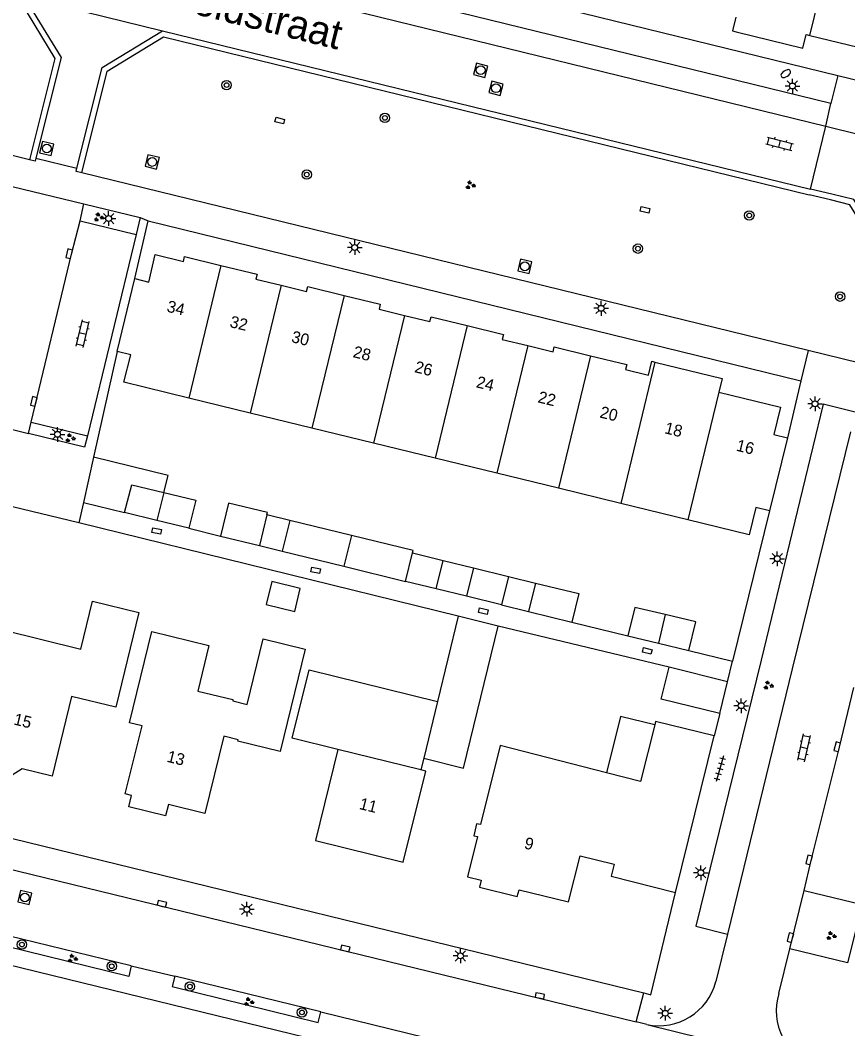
# Model space of a CAD drawing. Extents: x 125000 to 129004, y 397500 to 399008.
# Drawn here: x 126721.3 to 126791.8, y 398344.1 to 398430 of the extents above; entities that cross this region are included whole.
import ezdxf

# ---------------------------------------------------------------- set-up
doc = ezdxf.new("R2010")
doc.units = 0
for name, color, linetype in [('gg-afsc-erfafscheiding', 7, 'Continuous'), ('gg-afsc-hekwerk', 7, 'Continuous'), ('gg-afsc-muur', 7, 'Continuous'), ('gg-anno-huisnummerreeks BGT', 7, 'Continuous'), ('gg-anno-openbare ruimte label', 7, 'Continuous'), ('gg-bbg-bijgebouw', 7, 'Continuous'), ('gg-bbg-gedigitaliseerde bebouwing', 7, 'Continuous'), ('gg-bbg-gedigitaliseerde bijgebouw', 7, 'Continuous'), ('gg-bbg-hoofdgebouw', 7, 'Continuous'), ('gg-bbg-luifel en loopbrug', 7, 'Continuous'), ('gg-bbg-tussenscheiding', 7, 'Continuous'), ('gg-knt-verharding', 7, 'Continuous'), ('gg-knt-verharding nz', 7, 'Continuous'), ('gt-grn-weggrens', 7, 'Continuous'), ('gt-symb-boom', 7, 'Continuous'), ('gt-symb-brandkraan', 7, 'Continuous'), ('gt-symb-groenvak', 7, 'Continuous'), ('gt-symb-klinker verharding', 7, 'Continuous'), ('gt-symb-kolk', 7, 'Continuous'), ('gt-symb-kolk center center', 7, 'Continuous'), ('gt-symb-lichtmast', 7, 'Continuous'), ('gt-symb-rioolschacht', 7, 'Continuous'), ('gt-symb-tegel verharding', 7, 'Continuous')]:
    doc.layers.add(name, color=color, linetype=linetype)

# ---------------------------------------------------------------- blocks, each defined once
blk = doc.blocks.new('gt0-GRVAK')
at = {"layer": 'gt-symb-groenvak'}
for p, q in [((-0.11, 0.189), (-0.228, 0.24)), ((-0.182, 0.153), (0.088, 0.153)), ((-0.091, 0.211), (-0.156, 0.322)), ((-0.047, 0.214), (-0.047, 0.393)), ((-0.004, 0.211), (0.061, 0.322)), ((0.015, 0.189), (0.133, 0.24)), ((0.262, -0.052), (0.197, 0.059)), ((0.305, -0.049), (0.305, 0.13)), ((0.349, -0.052), (0.414, 0.059)), ((-0.245, -0.228), (-0.363, -0.177)), ((-0.318, -0.264), (-0.047, -0.264)), ((-0.226, -0.206), (-0.291, -0.095)), ((-0.183, -0.203), (-0.183, -0.024)), ((-0.139, -0.206), (-0.074, -0.095)), ((-0.12, -0.228), (-0.002, -0.177)), ((0.243, -0.074), (0.125, -0.023)), ((0.17, -0.11), (0.441, -0.11)), ((0.368, -0.074), (0.486, -0.023))]:
    blk.add_line(p, q, dxfattribs=at)
blk = doc.blocks.new('gt0-LMAST')
at = {"layer": 'gt-symb-lichtmast'}
for p, q in [((-0.182, 0.173), (-0.447, 0.438)), ((-0.005, 0.246), (-0.005, 0.621)), ((0.172, 0.173), (0.437, 0.438)), ((-0.255, -0.004), (-0.63, -0.004)), ((-0.182, -0.181), (-0.447, -0.446)), ((-0.005, -0.254), (-0.005, -0.629)), ((0.437, -0.446), (0.172, -0.181)), ((0.245, -0.004), (0.62, -0.004))]:
    blk.add_line(p, q, dxfattribs=at)
blk.add_circle((-0.005, -0.004), 0.25, dxfattribs=at)
blk = doc.blocks.new('gt0-KOLK')
at = {"layer": 'gt-symb-kolk'}
blk.add_lwpolyline([(0, 0), (0.375, 0), (0.375, 0.4), (-0.375, 0.4), (-0.375, 0), (0, 0)], dxfattribs=at)
blk = doc.blocks.new('gt0-KL1')
at = {"layer": 'gt-symb-klinker verharding'}
for p, q in [((-1.15, 0.3), (1.15, 0.3)), ((-1, -0.3), (-1, 0.3)), ((-0.5, 0.3), (-0.5, 0.45)), ((0, -0.3), (0, 0.3)), ((0.5, 0.3), (0.5, 0.45)), ((1, -0.3), (1, 0.3)), ((-1.15, -0.3), (1.15, -0.3)), ((-0.5, -0.45), (-0.5, -0.3)), ((0.5, -0.45), (0.5, -0.3))]:
    blk.add_line(p, q, dxfattribs=at)
blk = doc.blocks.new('gt0-BOOM')
at = {"layer": 'gt-symb-boom'}
for radius in [0.4, 0.2]:
    blk.add_circle((0, 0), radius, dxfattribs=at)
blk = doc.blocks.new('gt0-BR')
at = {"layer": 'gt-symb-brandkraan'}
for centre, radius, start, end in [((-0.244, 0), 0.206, 107.56694, 252.43307), ((0.599, -2.664), 3, 106.89205, 107.56694), ((0, -0.691), 0.938, 73.10799, 106.89205), ((-0.599, -2.664), 3, 72.43309, 73.10799), ((0.244, 0), 0.206, 287.56695, 72.43309), ((0.599, 2.664), 3, 252.43307, 253.10797), ((0, 0.691), 0.938, 253.10797, 286.89206), ((-0.599, 2.664), 3, 286.89206, 287.56695)]:
    blk.add_arc(centre, radius, start, end, dxfattribs=at)
blk = doc.blocks.new('gt0-KOLKCC')
at = {"layer": 'gt-symb-kolk center center'}
blk.add_lwpolyline([(-0.375, 0.2), (0.375, 0.2), (0.375, -0.2), (-0.375, -0.2)], close=True, dxfattribs=at)
blk = doc.blocks.new('gt0-RS')
at = {"layer": 'gt-symb-rioolschacht'}
blk.add_lwpolyline([(-0.5, -0.5), (0.5, -0.5), (0.5, 0.5), (-0.5, 0.5)], close=True, dxfattribs=at)
blk.add_circle((0, 0), 0.375, dxfattribs=at)
blk = doc.blocks.new('gt0-TEG1')
at = {"layer": 'gt-symb-tegel verharding'}
for p, q in [((-1.125, 0), (1.125, 0)), ((-0.9, -0.25), (-0.9, 0.25)), ((-0.45, -0.25), (-0.45, 0.25)), ((0, -0.25), (0, 0.25)), ((0.45, -0.25), (0.45, 0.25)), ((0.9, -0.25), (0.9, 0.25))]:
    blk.add_line(p, q, dxfattribs=at)

msp = doc.modelspace()

# ---------------------------------------------------------------- linework, layer by layer
at = {"layer": 'gg-afsc-erfafscheiding'}
for p, q in [((126726.311, 398387.211), (126719.844, 398388.766)), ((126758.605, 398379.247), (126726.311, 398387.211)), ((126735.693, 398386.748), (126738.389, 398386.086)), ((126768.28, 398378.759), (126773.062, 398377.587)), ((126776.561, 398374.908), (126762.006, 398378.423)), ((126778.256, 398376.348), (126781.949, 398375.426))]:
    msp.add_line(p, q, dxfattribs=at)
at = {"layer": 'gg-afsc-hekwerk'}
msp.add_line((126729.579, 398401.806), (126727.567, 398392.796), dxfattribs=at)
at = {"layer": 'gg-afsc-muur'}
msp.add_line((126785.114, 398388.241), (126781.949, 398375.426), dxfattribs=at)
at = {"layer": 'gg-bbg-bijgebouw'}
for p, q in [((126732.95, 398387.42), (126730.207, 398388.091)), ((126735.693, 398386.748), (126732.95, 398387.42)), ((126758.605, 398379.247), (126756.847, 398371.978)), ((126762.006, 398378.423), (126758.605, 398379.247)), ((126778.256, 398376.348), (126778.834, 398378.77)), ((126781.541, 398373.681), (126776.561, 398374.908)), ((126780.87, 398370.957), (126781.541, 398373.681)), ((126756.847, 398371.978), (126755.681, 398367.157))]:
    msp.add_line(p, q, dxfattribs=at)
for points in [[(126730.207, 398388.091), (126730.829, 398390.454), (126733.551, 398389.792)], [(126733.551, 398389.792), (126736.273, 398389.129), (126735.693, 398386.748)], [(126755.681, 398367.157), (126759.074, 398366.327), (126762.006, 398378.423)], [(126780.87, 398370.957), (126775.89, 398372.183), (126776.561, 398374.908)]]:
    msp.add_lwpolyline(points, dxfattribs=at)
at = {"layer": 'gg-bbg-gedigitaliseerde bebouwing'}
msp.add_line((126736.441, 398372.885), (126739.439, 398372.155), dxfattribs=at)
msp.add_lwpolyline([(126731.698, 398369.922), (126730.63, 398370.185), (126732.538, 398377.954), (126737.393, 398376.762), (126736.441, 398372.885)], dxfattribs=at)
at = {"layer": 'gg-bbg-gedigitaliseerde bijgebouw'}
for p, q in [((126742.326, 398387.891), (126741.695, 398385.274)), ((126744.27, 398387.422), (126743.627, 398384.799)), ((126749.517, 398386.137), (126744.27, 398387.422)), ((126738.389, 398386.086), (126741.695, 398385.274)), ((126743.627, 398384.799), (126748.874, 398383.513)), ((126754.714, 398384.647), (126757.317, 398384.009)), ((126756.726, 398381.59), (126757.317, 398384.009)), ((126748.874, 398383.513), (126754.121, 398382.228)), ((126759.923, 398383.371), (126759.331, 398380.952)), ((126759.923, 398383.371), (126762.893, 398382.643)), ((126756.726, 398381.59), (126754.121, 398382.228)), ((126762.893, 398382.643), (126762.3, 398380.225)), ((126765.18, 398382.085), (126764.589, 398379.664)), ((126762.3, 398380.225), (126759.331, 398380.952)), ((126764.589, 398379.664), (126768.28, 398378.759)), ((126778.834, 398378.77), (126776.237, 398379.39)), ((126773.062, 398377.587), (126775.659, 398376.968)), ((126775.659, 398376.968), (126778.256, 398376.348))]:
    msp.add_line(p, q, dxfattribs=at)
for points in [[(126742.326, 398387.891), (126742.373, 398388.085), (126739.063, 398388.883), (126738.389, 398386.086)], [(126754.714, 398384.647), (126754.764, 398384.852), (126749.517, 398386.137)], [(126742.263, 398380.264), (126744.691, 398379.668), (126745.168, 398381.61), (126742.74, 398382.206), (126742.263, 398380.264)], [(126765.18, 398382.085), (126768.872, 398381.184), (126768.28, 398378.759)], [(126776.237, 398379.39), (126773.64, 398380.009), (126773.062, 398377.587)]]:
    msp.add_lwpolyline(points, dxfattribs=at)
at = {"layer": 'gg-bbg-hoofdgebouw'}
for p, q in [((126729.579, 398401.806), (126731.083, 398408.018)), ((126740.914, 398396.561), (126735.669, 398397.842)), ((126746.16, 398395.28), (126740.914, 398396.561)), ((126751.409, 398393.999), (126746.16, 398395.28)), ((126786.631, 398394.444), (126785.114, 398388.241)), ((126756.655, 398392.718), (126751.409, 398393.999)), ((126761.899, 398391.438), (126756.655, 398392.718)), ((126767.15, 398390.156), (126761.899, 398391.438)), ((126772.45, 398388.862), (126767.15, 398390.156)), ((126778.165, 398387.467), (126772.45, 398388.862)), ((126730.273, 398364.119), (126731.698, 398369.922)), ((126777.115, 398355.727), (126780.406, 398369.061)), ((126748.367, 398367.904), (126746.47, 398360.143)), ((126755.433, 398366.158), (126748.367, 398367.904))]:
    msp.add_line(p, q, dxfattribs=at)
for points in [[(126782.257, 398430.279), (126781.97, 398429.11), (126782.282, 398429.034)], [(126788.541, 398428.737), (126793.489, 398427.527), (126794.059, 398429.855), (126795.213, 398429.573)], [(126782.282, 398429.034), (126787.946, 398427.649), (126788.231, 398428.813), (126788.541, 398428.737)], [(126731.083, 398408.018), (126732.262, 398407.725), (126732.827, 398410.066), (126735.217, 398409.483), (126735.316, 398409.891), (126738.4, 398409.139)], [(126738.4, 398409.139), (126741.484, 398408.386), (126741.385, 398407.978), (126743.546, 398407.451)], [(126743.546, 398407.451), (126745.707, 398406.924), (126745.807, 398407.332), (126748.891, 398406.58)], [(126748.891, 398406.58), (126751.975, 398405.827), (126751.873, 398405.409), (126754.039, 398404.881)], [(126754.039, 398404.881), (126756.205, 398404.352), (126756.305, 398404.76), (126759.384, 398404.009)], [(126759.384, 398404.009), (126762.463, 398403.258), (126762.361, 398402.84), (126764.528, 398402.311)], [(126764.528, 398402.311), (126766.694, 398401.783), (126766.793, 398402.191), (126769.877, 398401.439)], [(126735.669, 398397.842), (126730.15, 398399.189), (126730.735, 398401.526), (126729.579, 398401.806)], [(126769.877, 398401.439), (126772.961, 398400.686), (126772.862, 398400.278), (126774.805, 398399.804), (126775.089, 398400.97), (126775.36, 398400.904)], [(126775.36, 398400.904), (126781.078, 398399.51), (126780.794, 398398.344)], [(126780.794, 398398.344), (126786.037, 398397.069), (126785.476, 398394.727), (126786.631, 398394.444)], [(126785.114, 398388.241), (126783.949, 398388.526), (126783.378, 398386.194), (126778.165, 398387.467)], [(126726.49, 398376.463), (126727.484, 398380.532), (126731.427, 398379.568), (126729.457, 398371.508), (126725.698, 398372.427), (126724.037, 398365.629), (126721.493, 398366.25), (126720.64, 398365.717), (126718.643, 398366.204), (126718.096, 398367.079), (126717.222, 398367.293), (126719.857, 398378.084), (126726.49, 398376.463)], [(126739.439, 398372.155), (126739.413, 398372.049), (126740.632, 398371.749), (126742.003, 398377.33), (126745.582, 398376.45), (126743.442, 398367.746), (126739.864, 398368.625), (126739.89, 398368.731), (126738.671, 398369.031), (126737.055, 398362.454), (126733.941, 398363.219), (126733.705, 398362.258), (126730.571, 398363.027), (126730.807, 398363.988), (126730.273, 398364.119)], [(126780.406, 398369.061), (126775.415, 398370.294), (126775.343, 398370.003)], [(126775.343, 398370.003), (126774.144, 398365.183), (126771.237, 398365.925)], [(126771.237, 398365.925), (126762.177, 398368.237), (126760.503, 398361.509), (126760.176, 398361.564), (126759.934, 398360.56), (126760.255, 398360.483), (126759.4, 398357.068), (126760.56, 398356.765), (126760.414, 398356.173), (126763.639, 398355.373), (126763.787, 398355.958), (126768.008, 398354.926), (126768.984, 398358.859), (126771.885, 398358.132), (126771.627, 398357.104), (126777.115, 398355.727)], [(126746.47, 398360.143), (126753.93, 398358.3), (126755.846, 398366.056), (126755.433, 398366.158)]]:
    msp.add_lwpolyline(points, dxfattribs=at)
at = {"layer": 'gg-bbg-luifel en loopbrug'}
for p, q in [((126727.567, 398392.796), (126726.707, 398388.944)), ((126726.707, 398388.944), (126730.207, 398388.091)), ((126744.27, 398387.422), (126742.326, 398387.891)), ((126741.695, 398385.274), (126743.627, 398384.799)), ((126757.317, 398384.009), (126759.923, 398383.371)), ((126762.893, 398382.643), (126765.18, 398382.085)), ((126759.331, 398380.952), (126756.726, 398381.59)), ((126762.3, 398380.225), (126764.589, 398379.664)), ((126755.681, 398367.157), (126755.433, 398366.158))]:
    msp.add_line(p, q, dxfattribs=at)
for points in [[(126733.551, 398389.792), (126733.907, 398391.249), (126727.567, 398392.796)], [(126748.367, 398367.904), (126744.485, 398368.869), (126745.933, 398374.692), (126756.847, 398371.978)], [(126775.343, 398370.003), (126772.431, 398370.727), (126771.237, 398365.925)]]:
    msp.add_lwpolyline(points, dxfattribs=at)
at = {"layer": 'gg-bbg-tussenscheiding'}
for p, q in [((126788.541, 398428.737), (126790.628, 398437.284)), ((126738.4, 398409.139), (126735.669, 398397.842)), ((126743.546, 398407.451), (126740.914, 398396.561)), ((126748.891, 398406.58), (126746.16, 398395.28)), ((126754.039, 398404.881), (126751.409, 398393.999)), ((126759.384, 398404.009), (126756.655, 398392.718)), ((126764.528, 398402.311), (126761.899, 398391.438)), ((126769.877, 398401.439), (126767.15, 398390.156)), ((126775.36, 398400.904), (126772.45, 398388.862)), ((126780.794, 398398.344), (126778.165, 398387.467)), ((126733.551, 398389.792), (126732.95, 398387.42)), ((126749.517, 398386.137), (126748.874, 398383.513)), ((126754.121, 398382.228), (126754.714, 398384.647)), ((126776.237, 398379.39), (126775.659, 398376.968))]:
    msp.add_line(p, q, dxfattribs=at)
at = {"layer": 'gg-knt-verharding'}
for p, q in [((126723.871, 398441.776), (126790.931, 398425.316)), ((126790.345, 398422.928), (126741.347, 398434.942)), ((126722.102, 398418.134), (126655.613, 398434.398)), ((126733.446, 398429.132), (126788.594, 398415.633)), ((126733.528, 398428.597), (126788.475, 398415.147)), ((126789.905, 398421.01), (126790.345, 398422.928)), ((126788.594, 398415.633), (126789.905, 398421.01)), ((126789.905, 398421.01), (126792.783, 398420.302)), ((126722.654, 398418.279), (126726.158, 398417.427)), ((126788.414, 398401.878), (126726.575, 398417.032)), ((126726.42, 398412.946), (126726.75, 398414.385)), ((126726.75, 398414.385), (126731.535, 398413.223)), ((126731.535, 398413.223), (126731.209, 398411.784)), ((126726.42, 398412.946), (126731.209, 398411.784)), ((126731.083, 398408.018), (126732.227, 398412.944)), ((126732.227, 398412.944), (126787.787, 398399.32)), ((126731.209, 398411.784), (126727.045, 398394.616)), ((126792.791, 398400.805), (126788.414, 398401.878)), ((126787.787, 398399.32), (126786.631, 398394.444)), ((126722.037, 398394.814), (126722.258, 398395.795)), ((126722.258, 398395.795), (126727.045, 398394.616)), ((126792.016, 398394.967), (126787.049, 398374.763)), ((126595.186, 398391.002), (126774.404, 398347.178)), ((126787.049, 398374.763), (126781.525, 398352.186)), ((126780.87, 398370.957), (126780.406, 398369.061)), ((126786.853, 398350.912), (126788.071, 398355.894)), ((126788.071, 398355.894), (126793.004, 398354.701)), ((126730.77, 398349.467), (126720.309, 398352.038)), ((126781.525, 398352.186), (126780.534, 398348.135)), ((126785.914, 398347.117), (126786.853, 398350.912)), ((126746.911, 398345.546), (126734.48, 398348.588)), ((126773.767, 398344.703), (126774.404, 398347.178)), ((126774.656, 398344.477), (126773.767, 398344.703))]:
    msp.add_line(p, q, dxfattribs=at)
for points in [[(126721.669, 398432.029), (126724.798, 398426.856), (126722.654, 398418.279)], [(126721.349, 398431.592), (126724.262, 398426.775), (126722.102, 398418.134)], [(126790.931, 398425.316), (126793.978, 398424.568), (126795.213, 398429.573)], [(126726.158, 398417.427), (126728.29, 398426.009), (126733.446, 398429.132)], [(126726.575, 398417.032), (126728.726, 398425.688), (126733.528, 398428.597)], [(126722.654, 398418.279), (126722.588, 398418.015), (126722.102, 398418.134)], [(126726.575, 398417.032), (126726.09, 398417.151), (126726.158, 398417.427)], [(126793.277, 398400.686), (126795.437, 398409.611), (126792.28, 398414.742), (126790.421, 398415.204), (126788.594, 398415.633)], [(126792.791, 398400.805), (126794.902, 398409.526), (126791.961, 398414.306), (126790.304, 398414.718), (126788.475, 398415.147)], [(126722.258, 398395.795), (126725.692, 398410.084), (126726.42, 398412.946)], [(126792.415, 398396.646), (126789.687, 398397.326), (126784.392, 398375.527)], [(126727.045, 398394.616), (126726.803, 398393.658), (126722.037, 398394.814)], [(126772.529, 398336.79), (126657.481, 398364.929), (126592.64, 398380.759)], [(126784.392, 398375.527), (126778.828, 398352.844), (126781.525, 398352.186)], [(126774.404, 398347.178), (126775, 398347.019), (126777.115, 398355.727)], [(126793.004, 398354.701), (126791.752, 398349.734), (126786.853, 398350.912)], [(126730.77, 398349.467), (126730.58, 398348.581), (126720.071, 398351.152), (126720.309, 398352.038)], [(126734.48, 398348.588), (126734.272, 398347.705), (126746.702, 398344.648), (126746.911, 398345.546)]]:
    msp.add_lwpolyline(points, dxfattribs=at)
for centre, radius, start, end in [((126775.698, 398349.354), 4.987, 257.93485, 345.85486), ((126790.625, 398345.635), 4.938, 162.5384, 252.56533)]:
    msp.add_arc(centre, radius, start, end, dxfattribs=at)
at = {"layer": 'gg-knt-verharding nz'}
for p, q in [((126740.895, 398433.017), (126789.905, 398421.01)), ((126730.77, 398349.467), (126734.48, 398348.588)), ((126746.911, 398345.546), (126758.73, 398342.667))]:
    msp.add_line(p, q, dxfattribs=at)
for points in [[(126594.238, 398388.528), (126604.325, 398386.084), (126632.053, 398379.299), (126773.767, 398344.703)], [(126788.071, 398355.894), (126788.673, 398358.452), (126791.073, 398368.093), (126792.298, 398373.195)]]:
    msp.add_lwpolyline(points, dxfattribs=at)
at = {"layer": 'gt-grn-weggrens'}
for p, q in [((126721.669, 398432.029), (126733.446, 398429.132)), ((126790.931, 398425.316), (126790.345, 398422.928)), ((126720.645, 398415.871), (126726.75, 398414.385)), ((126731.535, 398413.223), (126732.227, 398412.944)), ((126788.414, 398401.878), (126787.787, 398399.32)), ((126715.891, 398396.34), (126722.037, 398394.814)), ((126726.707, 398388.944), (126726.311, 398387.211)), ((126781.541, 398373.681), (126781.949, 398375.426)), ((126774.656, 398344.477), (126789.145, 398340.924))]:
    msp.add_line(p, q, dxfattribs=at)

# ---------------------------------------------------------------- block references
at = {"layer": 'gt-symb-boom'}
for p in [(126738.896, 398424.502), (126752.368, 398421.705), (126745.721, 398416.873), (126783.393, 398413.395), (126773.904, 398410.566), (126791.117, 398406.478), (126721.47, 398351.289), (126729.113, 398349.436), (126735.772, 398347.708), (126745.311, 398345.509)]:
    msp.add_blockref('gt0-BOOM', p, dxfattribs=at)
at = {"layer": 'gt-symb-brandkraan', "rotation": -146.62779761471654}
msp.add_blockref('gt0-BR', (126786.5, 398425.478), dxfattribs=at)
at = {"layer": 'gt-symb-groenvak'}
for p in [(126759.635, 398415.971), (126728.001, 398413.24), (126725.569, 398394.433), (126785.005, 398373.365), (126790.353, 398352.032), (126725.771, 398350.1), (126740.781, 398346.405)]:
    msp.add_blockref('gt0-GRVAK', p, dxfattribs=at)
at = {"layer": 'gt-symb-klinker verharding'}
for p, rotation in [((126785.978, 398419.494), -14.481034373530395), ((126726.647, 398403.323), 76.7004156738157), ((126788.06, 398368.039), 77.52092819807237)]:
    msp.add_blockref('gt0-KL1', p, dxfattribs=dict(at, rotation=rotation))
at = {"layer": 'gt-symb-kolk'}
for p, rotation in [((126725.692, 398410.084), 76.5198737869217), ((126722.674, 398397.5), 76.29711003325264), ((126791.073, 398368.093), 75.99155651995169), ((126788.673, 398358.452), 76.75619797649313), ((126733.336, 398354.571), -14.481034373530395), ((126787.082, 398351.836), 76.11658196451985), ((126748.946, 398350.761), -13.411071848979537), ((126765.598, 398347.115), 168.99333582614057)]:
    msp.add_blockref('gt0-KOLK', p, dxfattribs=dict(at, rotation=rotation))
at = {"layer": 'gt-symb-kolk center center'}
for p, rotation in [((126743.421, 398421.482), 165.46349079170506), ((126774.517, 398413.876), 166.17220496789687), ((126732.944, 398386.517), 168.92612884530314), ((126746.484, 398383.17), -11.826703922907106), ((126760.74, 398379.686), -12.242859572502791), ((126774.705, 398376.303), -14.77272395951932)]:
    msp.add_blockref('gt0-KOLKCC', p, dxfattribs=dict(at, rotation=rotation))
at = {"layer": 'gt-symb-lichtmast'}
for p in [(126787.067, 398424.423), (126728.858, 398413.136), (126749.805, 398410.668), (126770.783, 398405.487), (126788.993, 398397.358), (126724.505, 398394.752), (126785.78, 398384.16), (126782.713, 398371.638), (126779.269, 398357.414), (126740.62, 398354.295), (126758.808, 398350.324), (126776.246, 398345.438)]:
    msp.add_blockref('gt0-LMAST', p, dxfattribs=at)
at = {"layer": 'gt-symb-rioolschacht'}
for p, rotation in [((126760.524, 398425.766), -14.481034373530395), ((126761.827, 398424.232), -15.134475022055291), ((126723.583, 398419.1), -13.702889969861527), ((126732.567, 398417.953), 166.70041567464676), ((126764.286, 398409.064), -103.11914463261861), ((126721.717, 398355.296), 167.11702053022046)]:
    msp.add_blockref('gt0-RS', p, dxfattribs=dict(at, rotation=rotation))
at = {"layer": 'gt-symb-tegel verharding', "rotation": -105.95326187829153}
msp.add_blockref('gt0-TEG1', (126780.888, 398366.27), dxfattribs=at)

# ---------------------------------------------------------------- texts
at = {"layer": 'gg-anno-huisnummerreeks BGT'}
for s, rotation, p in [('34', 346.3, (126733.742, 398405.21)), ('32', 346.3, (126739.102, 398403.903)), ('30', 346.2, (126744.342, 398402.622)), ('28', 346.3, (126749.59, 398401.335)), ('26', 346.2, (126754.835, 398400.052)), ('24', 346.2, (126760.081, 398398.767)), ('22', 346.3, (126765.331, 398397.483)), ('20', 346.3, (126770.606, 398396.196)), ('18', 346.3, (126776.116, 398394.852)), ('16', 346.4, (126782.219, 398393.366)), ('15', 346.3, (126720.704, 398370.045)), ('13', 346.2, (126733.744, 398366.87)), ('11', 346.1, (126750.127, 398362.846)), ('9', 346, (126764.172, 398359.488))]:
    msp.add_text(s, height=1, rotation=rotation, dxfattribs=at).set_placement(p)
at = {"layer": 'gg-anno-openbare ruimte label'}
msp.add_text('Varsseveldstraat', height=2.5, rotation=346, dxfattribs=at).set_placement((126724.197, 398433.537))

doc.saveas('drawing.dxf')
